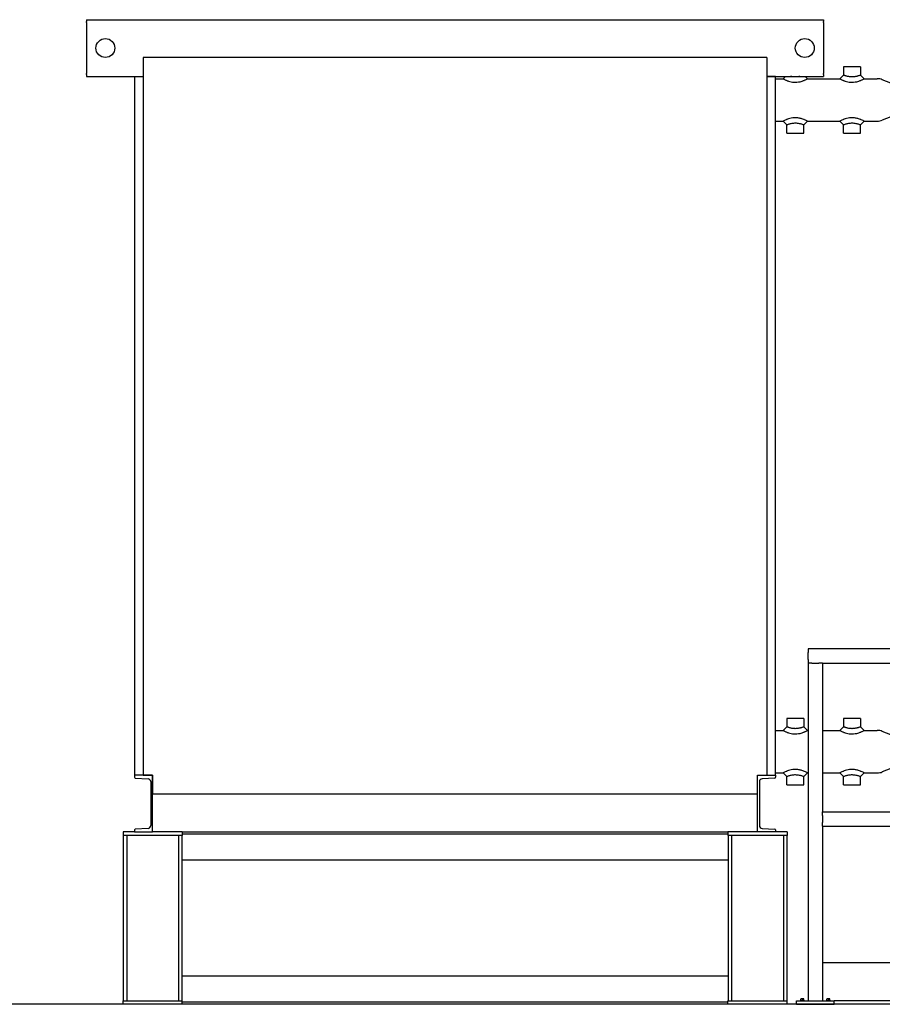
# Model space of a CAD drawing. Header units: inches. Extents: x 5 to 1128, y -85 to 748.
# Tile 480 of 656: x 462 to 553, y 336 to 440. Entities that reach past the tile are written whole.
import ezdxf

# ---------------------------------------------------------------- set-up
doc = ezdxf.new("R2010")
doc.units = ezdxf.units.IN
doc.header["$LTSCALE"] = 32
doc.header["$MEASUREMENT"] = 0
doc.layers.add('Visible (ANSI)', color=7, linetype='Continuous', lineweight=30)

msp = doc.modelspace()

# ---------------------------------------------------------------- linework, layer by layer
at = {"layer": 'Visible (ANSI)'}
for p, q in [((468.84313, 440.48367), (546.84313, 440.48367)), ((468.84313, 440.48367), (468.84313, 440.27662)), ((468.84313, 440.18075), (468.84313, 440.27662)), ((468.84313, 440.18075), (468.84313, 440.11045)), ((468.84313, 440.11045), (468.84313, 439.80772)), ((546.84313, 440.48367), (546.84313, 440.27662)), ((546.84313, 440.18075), (546.84313, 440.27662)), ((546.84313, 440.18075), (546.84313, 440.11045)), ((546.84313, 440.11045), (546.84313, 439.80772)), ((468.84313, 439.80772), (468.84313, 435.15962)), ((546.84313, 439.80772), (546.84313, 435.15962)), ((474.84313, 436.48367), (474.84313, 360.48367)), ((540.84313, 436.48367), (474.84313, 436.48367)), ((540.84313, 436.48367), (540.84313, 360.48367)), ((468.84313, 435.15962), (468.84313, 434.85689)), ((468.84313, 434.85689), (468.84313, 434.78658)), ((468.84313, 434.69072), (468.84313, 434.78658)), ((546.84313, 435.15962), (546.84313, 434.85689)), ((546.84313, 434.85689), (546.84313, 434.78658)), ((546.84313, 434.69072), (546.84313, 434.78658)), ((550.74938, 435.48367), (548.93688, 435.48367)), ((548.93688, 435.48367), (548.93688, 434.60867)), ((550.74938, 435.48367), (550.74938, 434.60867)), ((468.84313, 434.69072), (468.84313, 434.48367)), ((468.84313, 434.48367), (474.84313, 434.48367)), ((473.92313, 434.48367), (473.92313, 360.48367)), ((473.92313, 434.48367), (474.84313, 434.48367)), ((540.84313, 434.48367), (546.84313, 434.48367)), ((541.76313, 434.48367), (540.84313, 434.48367)), ((541.76313, 360.48367), (541.76313, 434.48367)), ((541.76313, 434.23367), (542.56188, 434.23367)), ((542.56188, 434.23367), (542.81188, 434.48367)), ((544.87438, 434.48367), (545.12438, 434.23367)), ((545.12438, 434.23367), (548.56188, 434.23367)), ((546.84313, 434.69072), (546.84313, 434.48367)), ((548.56188, 434.23367), (548.93688, 434.60867)), ((550.74938, 434.60867), (551.12438, 434.23367)), ((551.12438, 434.23367), (552.49277, 434.23367)), ((554.60236, 433.50771), (553.04805, 434.1271)), ((541.76313, 429.73367), (542.56188, 429.73367)), ((542.93688, 429.35867), (542.56188, 429.73367)), ((545.12438, 429.73367), (544.74938, 429.35867)), ((545.12438, 429.73367), (548.56188, 429.73367)), ((548.93688, 429.35867), (548.56188, 429.73367)), ((551.12438, 429.73367), (550.74938, 429.35867)), ((551.12438, 429.73367), (552.49277, 429.73367)), ((554.60236, 430.45963), (553.04805, 429.84023)), ((542.93688, 428.48367), (542.93688, 429.35867)), ((542.93688, 428.48367), (544.74938, 428.48367)), ((544.74938, 428.48367), (544.74938, 429.35867)), ((548.93688, 428.48367), (548.93688, 429.35867)), ((548.93688, 428.48367), (550.74938, 428.48367)), ((550.74938, 428.48367), (550.74938, 429.35867)), ((602.87563, 373.85867), (545.21813, 373.85867)), ((545.21813, 373.85867), (545.21813, 373.48367)), ((545.21813, 372.73367), (545.21813, 373.48367)), ((545.21813, 372.73367), (545.21813, 372.35867)), ((545.21813, 372.35867), (545.21813, 336.60867)), ((545.59313, 372.35867), (545.21813, 372.35867)), ((545.59313, 372.35867), (546.34313, 372.35867)), ((546.71813, 372.35867), (546.34313, 372.35867)), ((546.71813, 372.35867), (546.71813, 356.60867)), ((546.71813, 372.35867), (601.37563, 372.35867)), ((544.74938, 366.48367), (542.93688, 366.48367)), ((542.93688, 366.48367), (542.93688, 365.60867)), ((544.74938, 366.48367), (544.74938, 365.60867)), ((550.74938, 366.48367), (548.93688, 366.48367)), ((548.93688, 366.48367), (548.93688, 365.60867)), ((550.74938, 366.48367), (550.74938, 365.60867)), ((541.76313, 365.23367), (542.56188, 365.23367)), ((542.56188, 365.23367), (542.93688, 365.60867)), ((544.74938, 365.60867), (545.12438, 365.23367)), ((545.12438, 365.23367), (545.21813, 365.23367)), ((546.71813, 365.23367), (548.56188, 365.23367)), ((548.56188, 365.23367), (548.93688, 365.60867)), ((550.74938, 365.60867), (551.12438, 365.23367)), ((551.12438, 365.23367), (552.49277, 365.23367)), ((554.60236, 364.50771), (553.04805, 365.1271)), ((541.76313, 360.73367), (542.56188, 360.73367)), ((542.93688, 360.35867), (542.56188, 360.73367)), ((545.12438, 360.73367), (544.74938, 360.35867)), ((545.12438, 360.73367), (545.21813, 360.73367)), ((546.71813, 360.73367), (548.56188, 360.73367)), ((548.93688, 360.35867), (548.56188, 360.73367)), ((551.12438, 360.73367), (550.74938, 360.35867)), ((551.12438, 360.73367), (552.49277, 360.73367)), ((554.60236, 361.45963), (553.04805, 360.84023)), ((475.84313, 360.48367), (473.92313, 360.48367)), ((473.92313, 360.48367), (473.92313, 360.27662)), ((474.01411, 360.18075), (475.35586, 360.11045)), ((474.84313, 360.48367), (475.84313, 360.48367)), ((475.64313, 359.80772), (475.64313, 355.15962)), ((475.84313, 360.48367), (475.84313, 358.48367)), ((475.84313, 354.48367), (475.84313, 360.48367)), ((539.84313, 358.48367), (539.84313, 360.48367)), ((539.84313, 360.48367), (540.84313, 360.48367)), ((539.84313, 354.48367), (539.84313, 360.48367)), ((539.84313, 360.48367), (541.76313, 360.48367)), ((540.04313, 359.80772), (540.04313, 355.15962)), ((541.67216, 360.18075), (540.33041, 360.11045)), ((541.76313, 360.48367), (541.76313, 360.27662)), ((542.93688, 359.48367), (542.93688, 360.35867)), ((544.74938, 359.48367), (544.74938, 360.35867)), ((548.93688, 359.48367), (548.93688, 360.35867)), ((550.74938, 359.48367), (550.74938, 360.35867)), ((542.93688, 359.48367), (544.74938, 359.48367)), ((548.93688, 359.48367), (550.74938, 359.48367)), ((539.84313, 358.48367), (475.84313, 358.48367)), ((546.71813, 356.60867), (601.37563, 356.60867)), ((546.71813, 356.23367), (546.71813, 356.60867)), ((546.71813, 356.23367), (546.71813, 355.48367)), ((473.92313, 354.48367), (472.71813, 354.48367)), ((472.71813, 354.48367), (472.71813, 354.10867)), ((473.92313, 354.69072), (473.92313, 354.48367)), ((473.92313, 354.48367), (475.84313, 354.48367)), ((475.35586, 354.85689), (474.01411, 354.78658)), ((478.96813, 354.48367), (475.84313, 354.48367)), ((478.96813, 354.48367), (478.96813, 354.10867)), ((478.96813, 354.48367), (536.71813, 354.48367)), ((539.84313, 354.48367), (536.71813, 354.48367)), ((536.71813, 354.48367), (536.71813, 354.10867)), ((541.76313, 354.48367), (539.84313, 354.48367)), ((540.33041, 354.85689), (541.67216, 354.78658)), ((541.76313, 354.69072), (541.76313, 354.48367)), ((542.96813, 354.48367), (541.76313, 354.48367)), ((542.96813, 354.48367), (542.96813, 354.10867)), ((546.71813, 355.10867), (546.71813, 355.48367)), ((546.71813, 355.10867), (546.71813, 336.60867)), ((546.71813, 355.10867), (601.37563, 355.10867)), ((478.96813, 354.10867), (472.71813, 354.10867)), ((472.74313, 354.10867), (472.74313, 336.60867)), ((473.10813, 354.10867), (473.10813, 336.60867)), ((478.57813, 354.10867), (478.57813, 336.60867)), ((478.94313, 354.10867), (478.94313, 336.60867)), ((536.71813, 354.23367), (478.96813, 354.23367)), ((542.96813, 354.10867), (536.71813, 354.10867)), ((536.74313, 354.10867), (536.74313, 336.60867)), ((537.10813, 354.10867), (537.10813, 336.60867)), ((542.57813, 354.10867), (542.57813, 336.60867)), ((542.94313, 354.10867), (542.94313, 336.60867)), ((536.74313, 351.48367), (478.94313, 351.48367)), ((601.37563, 340.60867), (546.71813, 340.60867)), ((478.94313, 339.23367), (536.74313, 339.23367)), ((544.51513, 336.80267), (544.43713, 336.80267)), ((544.43713, 336.80267), (544.43713, 336.78345)), ((544.43713, 336.64767), (544.43713, 336.78345)), ((544.67113, 336.80267), (544.51513, 336.80267)), ((544.59313, 336.64767), (544.59313, 336.78345)), ((544.74913, 336.80267), (544.67113, 336.80267)), ((544.74913, 336.78345), (544.74913, 336.80267)), ((544.74913, 336.64767), (544.74913, 336.78345)), ((547.26513, 336.80267), (547.18713, 336.80267)), ((547.18713, 336.80267), (547.18713, 336.78345)), ((547.18713, 336.64767), (547.18713, 336.78345)), ((547.42113, 336.80267), (547.26513, 336.80267)), ((547.34313, 336.64767), (547.34313, 336.78345)), ((547.49913, 336.80267), (547.42113, 336.80267)), ((547.49913, 336.78345), (547.49913, 336.80267)), ((547.49913, 336.64767), (547.49913, 336.78345)), ((765.78063, 336.23367), (455.78063, 336.23367)), ((472.71813, 336.60867), (478.96813, 336.60867)), ((472.71813, 336.23367), (472.71813, 336.60867)), ((478.96813, 336.23367), (478.96813, 336.60867)), ((478.96813, 336.48367), (536.71813, 336.48367)), ((536.71813, 336.60867), (542.96813, 336.60867)), ((536.71813, 336.23367), (536.71813, 336.60867)), ((542.96813, 336.23367), (542.96813, 336.60867)), ((543.96813, 336.60867), (547.96813, 336.60867)), ((543.96813, 336.23367), (543.96813, 336.60867)), ((543.96813, 336.23367), (547.96813, 336.23367)), ((544.37713, 336.64767), (544.80913, 336.64767)), ((544.37713, 336.64767), (544.37713, 336.60867)), ((544.80913, 336.64767), (544.80913, 336.60867)), ((547.12713, 336.64767), (547.55913, 336.64767)), ((547.12713, 336.64767), (547.12713, 336.60867)), ((547.55913, 336.64767), (547.55913, 336.60867)), ((600.12563, 336.60867), (547.96813, 336.60867)), ((547.96813, 336.23367), (547.96813, 336.60867))]:
    msp.add_line(p, q, dxfattribs=at)
for centre in [(470.84313, 437.48367), (544.84313, 437.48367)]:
    msp.add_circle(centre, 1, dxfattribs=at)
for centre, radius, start, end in [((552.49277, 432.73367), 1.5, 68.2727182, 90), ((552.49277, 431.23367), 1.5, 270, 291.7272818), ((552.49277, 363.73367), 1.5, 68.2727182, 90), ((552.49277, 362.23367), 1.5, 270, 291.7272818), ((474.01913, 360.27662), 0.096, 180, 267.0004445), ((475.33999, 359.80772), 0.30314, 0, 87.0004445), ((540.34627, 359.80772), 0.30314, 92.9995555, 180), ((541.66713, 360.27662), 0.096, 272.9995555, 0), ((474.01913, 354.69072), 0.096, 92.9995555, 180), ((475.33999, 355.15962), 0.30314, 272.9995555, 0), ((540.34627, 355.15962), 0.30314, 180, 267.0004445), ((541.66713, 354.69072), 0.096, 0, 87.0004445)]:
    msp.add_arc(centre, radius, start, end, dxfattribs=at)
for centre, start_param, end_param in [((544.51513, 336.58205), 0, 0.420534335), ((544.51513, 336.58205), 5.862650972, 6.283185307), ((544.67113, 336.58205), 0, 0.420534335), ((544.67113, 336.58205), 5.862650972, 6.283185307), ((547.26513, 336.58205), 0, 0.420534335), ((547.26513, 336.58205), 5.862650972, 6.283185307), ((547.42113, 336.58205), 0, 0.420534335), ((547.42113, 336.58205), 5.862650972, 6.283185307)]:
    msp.add_ellipse(centre, major_axis=(0, 0.22062), ratio=0.866025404, start_param=start_param, end_param=end_param, dxfattribs=at)
for points, knots in [([(542.56188, 434.23367), (542.56188, 434.23367), (542.56978, 434.22913), (542.60255, 434.2108), (542.62741, 434.19704), (542.69235, 434.16276), (542.73249, 434.14225), (542.81062, 434.10499), (542.84556, 434.08899), (542.91801, 434.0577), (542.95491, 434.04255), (543.03575, 434.01163), (543.07924, 433.99607), (543.20697, 433.95457), (543.29698, 433.92985), (543.48835, 433.89058), (543.58987, 433.87626), (543.74223, 433.8657), (543.79313, 433.86397), (543.89905, 433.86397), (543.95609, 433.86614), (544.12657, 433.87936), (544.23967, 433.89731), (544.42406, 433.93939), (544.49896, 433.96076), (544.6214, 434.00092), (544.67137, 434.01923), (544.75592, 434.05254), (544.7918, 434.06764), (544.86076, 434.0981), (544.89322, 434.11322), (544.97492, 434.15272), (545.01851, 434.17553), (545.08617, 434.21196), (545.10878, 434.22482), (545.12248, 434.23259), (545.12438, 434.23367), (545.12438, 434.23367)], [-10.536209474, -10.536209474, -10.536209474, -10.536209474, -10.097429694, -10.097429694, -9.658649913, -9.658649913, -9.219870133, -9.219870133, -8.914028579, -8.914028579, -8.62064719, -8.62064719, -8.327265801, -8.327265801, -7.809344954, -7.809344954, -7.286805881, -7.286805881, -7.024139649, -7.024139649, -6.730385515, -6.730385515, -6.145664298, -6.145664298, -5.706426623, -5.706426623, -5.363392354, -5.363392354, -5.071341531, -5.071341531, -4.779290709, -4.779290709, -4.269499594, -4.269499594, -3.728628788, -3.728628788, -3.512069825, -3.512069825, -3.512069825, -3.512069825]), ([(544.3357, 434.48367), (544.31996, 434.47982), (544.30396, 434.47603), (544.23903, 434.46127), (544.18867, 434.45121), (544.07138, 434.4321), (544.00441, 434.42451), (543.90683, 434.41898), (543.87466, 434.41809), (543.81494, 434.41809), (543.78624, 434.4188), (543.69929, 434.42321), (543.6398, 434.42922), (543.52066, 434.44677), (543.46096, 434.45826), (543.38551, 434.47527), (543.36788, 434.47943), (543.35057, 434.48367)], [5.560708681, 5.560708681, 5.560708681, 5.560708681, 5.706426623, 5.706426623, 6.145664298, 6.145664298, 6.730385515, 6.730385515, 7.024139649, 7.024139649, 7.286805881, 7.286805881, 7.809344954, 7.809344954, 8.327265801, 8.327265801, 8.487570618, 8.487570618, 8.487570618, 8.487570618]), ([(548.56188, 434.23367), (548.56188, 434.23367), (548.56978, 434.22913), (548.60255, 434.2108), (548.62741, 434.19704), (548.69235, 434.16276), (548.73249, 434.14225), (548.81062, 434.10499), (548.84556, 434.08899), (548.91801, 434.0577), (548.95491, 434.04255), (549.03575, 434.01163), (549.07924, 433.99607), (549.20697, 433.95457), (549.29698, 433.92985), (549.48835, 433.89058), (549.58987, 433.87626), (549.74223, 433.8657), (549.79313, 433.86397), (549.89905, 433.86397), (549.95609, 433.86614), (550.12657, 433.87936), (550.23967, 433.89731), (550.42406, 433.93939), (550.49896, 433.96076), (550.6214, 434.00092), (550.67137, 434.01923), (550.75592, 434.05254), (550.7918, 434.06764), (550.86076, 434.0981), (550.89322, 434.11322), (550.97492, 434.15272), (551.01851, 434.17553), (551.08617, 434.21196), (551.10878, 434.22482), (551.12248, 434.23259), (551.12438, 434.23367), (551.12438, 434.23367)], [-10.536209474, -10.536209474, -10.536209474, -10.536209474, -10.097429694, -10.097429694, -9.658649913, -9.658649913, -9.219870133, -9.219870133, -8.914028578, -8.914028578, -8.620647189, -8.620647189, -8.3272658, -8.3272658, -7.809344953, -7.809344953, -7.28680588, -7.28680588, -7.024139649, -7.024139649, -6.730385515, -6.730385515, -6.145664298, -6.145664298, -5.706426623, -5.706426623, -5.363392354, -5.363392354, -5.071341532, -5.071341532, -4.779290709, -4.779290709, -4.269499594, -4.269499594, -3.728628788, -3.728628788, -3.512069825, -3.512069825, -3.512069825, -3.512069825]), ([(550.74938, 434.60867), (550.74938, 434.60867), (550.74755, 434.60804), (550.7344, 434.60351), (550.71266, 434.59601), (550.65007, 434.57509), (550.61055, 434.56212), (550.54013, 434.54022), (550.5128, 434.53194), (550.45646, 434.51554), (550.42795, 434.50755), (550.36294, 434.49027), (550.32587, 434.48101), (550.23903, 434.46127), (550.18867, 434.45121), (550.07138, 434.4321), (550.00441, 434.42451), (549.90683, 434.41898), (549.87466, 434.41809), (549.81494, 434.41809), (549.78624, 434.4188), (549.69929, 434.42321), (549.6398, 434.42922), (549.52066, 434.44677), (549.46096, 434.45826), (549.3707, 434.47861), (549.33877, 434.48643), (549.27751, 434.50232), (549.24856, 434.51027), (549.19012, 434.52699), (549.16099, 434.5357), (549.09421, 434.55627), (549.05839, 434.56785), (548.99912, 434.58741), (548.97568, 434.59537), (548.94454, 434.60601), (548.93688, 434.60867), (548.93688, 434.60867)], [3.512069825, 3.512069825, 3.512069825, 3.512069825, 3.728628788, 3.728628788, 4.269499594, 4.269499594, 4.779290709, 4.779290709, 5.071341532, 5.071341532, 5.363392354, 5.363392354, 5.706426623, 5.706426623, 6.145664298, 6.145664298, 6.730385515, 6.730385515, 7.024139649, 7.024139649, 7.28680588, 7.28680588, 7.809344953, 7.809344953, 8.3272658, 8.3272658, 8.620647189, 8.620647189, 8.914028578, 8.914028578, 9.219870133, 9.219870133, 9.658649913, 9.658649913, 10.097429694, 10.097429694, 10.536209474, 10.536209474, 10.536209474, 10.536209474]), ([(543.84313, 430.10337), (543.81118, 430.10337), (543.77886, 430.10267), (543.6379, 430.09644), (543.5279, 430.08317), (543.31731, 430.04295), (543.21693, 430.01595), (543.05486, 429.96339), (542.9894, 429.9387), (542.90769, 429.90517), (542.88419, 429.89514), (542.79361, 429.85519), (542.7336, 429.82567), (542.64067, 429.77766), (542.60673, 429.75887), (542.56978, 429.73821), (542.56188, 429.73367), (542.56188, 429.73367)], [-14.048279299, -14.048279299, -14.048279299, -14.048279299, -13.880418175, -13.880418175, -13.319550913, -13.319550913, -12.748217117, -12.748217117, -12.291328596, -12.291328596, -12.099857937, -12.099857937, -11.52555668, -11.52555668, -10.974989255, -10.974989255, -10.536209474, -10.536209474, -10.536209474, -10.536209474]), ([(542.93688, 429.35867), (542.93688, 429.35867), (542.94454, 429.36133), (542.97964, 429.37332), (543.01165, 429.3842), (543.09524, 429.4114), (543.14747, 429.42785), (543.22138, 429.44934), (543.24022, 429.45468), (543.30435, 429.4723), (543.35351, 429.48487), (543.46795, 429.51063), (543.53401, 429.52308), (543.6635, 429.54088), (543.72701, 429.54638), (543.80689, 429.54896), (543.82512, 429.54925), (543.84313, 429.54925)], [10.536209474, 10.536209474, 10.536209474, 10.536209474, 10.974989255, 10.974989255, 11.52555668, 11.52555668, 12.099857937, 12.099857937, 12.291328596, 12.291328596, 12.748217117, 12.748217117, 13.319550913, 13.319550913, 13.880418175, 13.880418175, 14.048279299, 14.048279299, 14.048279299, 14.048279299]), ([(545.12438, 429.73367), (545.12438, 429.73367), (545.11818, 429.73723), (545.08662, 429.75494), (545.05386, 429.77321), (544.96011, 429.82198), (544.89707, 429.85323), (544.80234, 429.89503), (544.77871, 429.90511), (544.68933, 429.94179), (544.61411, 429.96988), (544.43269, 430.0264), (544.32327, 430.05384), (544.0888, 430.09284), (543.96345, 430.10337), (543.84313, 430.10337)], [-3.512069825, -3.512069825, -3.512069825, -3.512069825, -3.122398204, -3.122398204, -2.558236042, -2.558236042, -1.94948186, -1.94948186, -1.756950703, -1.756950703, -1.24025512, -1.24025512, -0.632070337, -0.632070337, 0, 0, 0, 0]), ([(543.84313, 429.54925), (543.91098, 429.54925), (543.98178, 429.545), (544.1231, 429.528), (544.19361, 429.51557), (544.31982, 429.48816), (544.376, 429.47392), (544.44615, 429.45465), (544.46509, 429.44928), (544.54242, 429.42679), (544.59754, 429.40934), (544.68227, 429.38164), (544.71331, 429.37105), (544.74337, 429.36075), (544.74938, 429.35867), (544.74938, 429.35867)], [0, 0, 0, 0, 0.632070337, 0.632070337, 1.24025512, 1.24025512, 1.756950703, 1.756950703, 1.94948186, 1.94948186, 2.558236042, 2.558236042, 3.122398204, 3.122398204, 3.512069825, 3.512069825, 3.512069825, 3.512069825]), ([(549.84313, 430.10337), (549.81118, 430.10337), (549.77886, 430.10267), (549.6379, 430.09644), (549.5279, 430.08317), (549.31731, 430.04295), (549.21693, 430.01595), (549.05486, 429.96339), (548.9894, 429.9387), (548.90769, 429.90517), (548.88419, 429.89514), (548.79361, 429.85519), (548.7336, 429.82567), (548.64067, 429.77766), (548.60673, 429.75887), (548.56978, 429.73821), (548.56188, 429.73367), (548.56188, 429.73367)], [-14.048279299, -14.048279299, -14.048279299, -14.048279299, -13.880418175, -13.880418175, -13.319550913, -13.319550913, -12.748217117, -12.748217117, -12.291328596, -12.291328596, -12.099857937, -12.099857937, -11.52555668, -11.52555668, -10.974989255, -10.974989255, -10.536209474, -10.536209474, -10.536209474, -10.536209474]), ([(548.93688, 429.35867), (548.93688, 429.35867), (548.94454, 429.36133), (548.97964, 429.37332), (549.01165, 429.3842), (549.09524, 429.4114), (549.14747, 429.42785), (549.22138, 429.44934), (549.24022, 429.45468), (549.30435, 429.4723), (549.35351, 429.48487), (549.46795, 429.51063), (549.53401, 429.52308), (549.6635, 429.54088), (549.72701, 429.54638), (549.80689, 429.54896), (549.82512, 429.54925), (549.84313, 429.54925)], [10.536209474, 10.536209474, 10.536209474, 10.536209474, 10.974989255, 10.974989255, 11.52555668, 11.52555668, 12.099857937, 12.099857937, 12.291328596, 12.291328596, 12.748217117, 12.748217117, 13.319550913, 13.319550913, 13.880418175, 13.880418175, 14.048279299, 14.048279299, 14.048279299, 14.048279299]), ([(551.12438, 429.73367), (551.12438, 429.73367), (551.11818, 429.73723), (551.08662, 429.75494), (551.05386, 429.77321), (550.96011, 429.82198), (550.89707, 429.85323), (550.80234, 429.89503), (550.77871, 429.90511), (550.68933, 429.94179), (550.61411, 429.96988), (550.43269, 430.0264), (550.32327, 430.05384), (550.0888, 430.09284), (549.96345, 430.10337), (549.84313, 430.10337)], [-3.512069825, -3.512069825, -3.512069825, -3.512069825, -3.122398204, -3.122398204, -2.558236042, -2.558236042, -1.94948186, -1.94948186, -1.756950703, -1.756950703, -1.24025512, -1.24025512, -0.632070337, -0.632070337, 0, 0, 0, 0]), ([(549.84313, 429.54925), (549.91098, 429.54925), (549.98178, 429.545), (550.1231, 429.528), (550.19361, 429.51557), (550.31982, 429.48816), (550.376, 429.47392), (550.44615, 429.45465), (550.46509, 429.44928), (550.54242, 429.42679), (550.59754, 429.40934), (550.68227, 429.38164), (550.71331, 429.37105), (550.74337, 429.36075), (550.74938, 429.35867), (550.74938, 429.35867)], [0, 0, 0, 0, 0.632070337, 0.632070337, 1.24025512, 1.24025512, 1.756950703, 1.756950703, 1.94948186, 1.94948186, 2.558236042, 2.558236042, 3.122398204, 3.122398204, 3.512069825, 3.512069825, 3.512069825, 3.512069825]), ([(542.56188, 365.23367), (542.56188, 365.23367), (542.56978, 365.22913), (542.60255, 365.2108), (542.62741, 365.19704), (542.69235, 365.16276), (542.73249, 365.14225), (542.81062, 365.10499), (542.84556, 365.08899), (542.91801, 365.0577), (542.95491, 365.04255), (543.03575, 365.01163), (543.07924, 364.99607), (543.20697, 364.95457), (543.29698, 364.92985), (543.48835, 364.89058), (543.58987, 364.87626), (543.74223, 364.8657), (543.79313, 364.86397), (543.89905, 364.86397), (543.95609, 364.86614), (544.12657, 364.87936), (544.23967, 364.89731), (544.42406, 364.93939), (544.49896, 364.96076), (544.6214, 365.00092), (544.67137, 365.01923), (544.75592, 365.05254), (544.7918, 365.06764), (544.86076, 365.0981), (544.89322, 365.11322), (544.97492, 365.15272), (545.01851, 365.17553), (545.08617, 365.21196), (545.10878, 365.22482), (545.12248, 365.23259), (545.12438, 365.23367), (545.12438, 365.23367)], [-10.536209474, -10.536209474, -10.536209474, -10.536209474, -10.097429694, -10.097429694, -9.658649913, -9.658649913, -9.219870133, -9.219870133, -8.914028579, -8.914028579, -8.62064719, -8.62064719, -8.327265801, -8.327265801, -7.809344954, -7.809344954, -7.286805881, -7.286805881, -7.024139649, -7.024139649, -6.730385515, -6.730385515, -6.145664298, -6.145664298, -5.706426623, -5.706426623, -5.363392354, -5.363392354, -5.071341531, -5.071341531, -4.779290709, -4.779290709, -4.269499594, -4.269499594, -3.728628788, -3.728628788, -3.512069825, -3.512069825, -3.512069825, -3.512069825]), ([(544.74938, 365.60867), (544.74938, 365.60867), (544.74755, 365.60804), (544.7344, 365.60351), (544.71266, 365.59601), (544.65007, 365.57509), (544.61055, 365.56212), (544.54013, 365.54022), (544.5128, 365.53194), (544.45646, 365.51554), (544.42795, 365.50755), (544.36294, 365.49027), (544.32587, 365.48101), (544.23903, 365.46127), (544.18867, 365.45121), (544.07138, 365.4321), (544.00441, 365.42451), (543.90683, 365.41898), (543.87466, 365.41809), (543.81494, 365.41809), (543.78624, 365.4188), (543.69929, 365.42321), (543.6398, 365.42922), (543.52066, 365.44677), (543.46096, 365.45826), (543.3707, 365.47861), (543.33877, 365.48643), (543.27751, 365.50232), (543.24856, 365.51027), (543.19012, 365.52699), (543.16099, 365.5357), (543.09421, 365.55627), (543.05839, 365.56785), (542.99912, 365.58741), (542.97568, 365.59537), (542.94454, 365.60601), (542.93688, 365.60867), (542.93688, 365.60867)], [3.512069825, 3.512069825, 3.512069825, 3.512069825, 3.728628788, 3.728628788, 4.269499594, 4.269499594, 4.779290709, 4.779290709, 5.071341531, 5.071341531, 5.363392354, 5.363392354, 5.706426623, 5.706426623, 6.145664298, 6.145664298, 6.730385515, 6.730385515, 7.024139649, 7.024139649, 7.286805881, 7.286805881, 7.809344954, 7.809344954, 8.327265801, 8.327265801, 8.62064719, 8.62064719, 8.914028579, 8.914028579, 9.219870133, 9.219870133, 9.658649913, 9.658649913, 10.097429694, 10.097429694, 10.536209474, 10.536209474, 10.536209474, 10.536209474]), ([(548.56188, 365.23367), (548.56188, 365.23367), (548.56978, 365.22913), (548.60255, 365.2108), (548.62741, 365.19704), (548.69235, 365.16276), (548.73249, 365.14225), (548.81062, 365.10499), (548.84556, 365.08899), (548.91801, 365.0577), (548.95491, 365.04255), (549.03575, 365.01163), (549.07924, 364.99607), (549.20697, 364.95457), (549.29698, 364.92985), (549.48835, 364.89058), (549.58987, 364.87626), (549.74223, 364.8657), (549.79313, 364.86397), (549.89905, 364.86397), (549.95609, 364.86614), (550.12657, 364.87936), (550.23967, 364.89731), (550.42406, 364.93939), (550.49896, 364.96076), (550.6214, 365.00092), (550.67137, 365.01923), (550.75592, 365.05254), (550.7918, 365.06764), (550.86076, 365.0981), (550.89322, 365.11322), (550.97492, 365.15272), (551.01851, 365.17553), (551.08617, 365.21196), (551.10878, 365.22482), (551.12248, 365.23259), (551.12438, 365.23367), (551.12438, 365.23367)], [-10.536209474, -10.536209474, -10.536209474, -10.536209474, -10.097429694, -10.097429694, -9.658649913, -9.658649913, -9.219870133, -9.219870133, -8.914028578, -8.914028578, -8.620647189, -8.620647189, -8.3272658, -8.3272658, -7.809344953, -7.809344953, -7.28680588, -7.28680588, -7.024139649, -7.024139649, -6.730385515, -6.730385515, -6.145664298, -6.145664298, -5.706426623, -5.706426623, -5.363392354, -5.363392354, -5.071341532, -5.071341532, -4.779290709, -4.779290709, -4.269499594, -4.269499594, -3.728628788, -3.728628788, -3.512069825, -3.512069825, -3.512069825, -3.512069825]), ([(550.74938, 365.60867), (550.74938, 365.60867), (550.74755, 365.60804), (550.7344, 365.60351), (550.71266, 365.59601), (550.65007, 365.57509), (550.61055, 365.56212), (550.54013, 365.54022), (550.5128, 365.53194), (550.45646, 365.51554), (550.42795, 365.50755), (550.36294, 365.49027), (550.32587, 365.48101), (550.23903, 365.46127), (550.18867, 365.45121), (550.07138, 365.4321), (550.00441, 365.42451), (549.90683, 365.41898), (549.87466, 365.41809), (549.81494, 365.41809), (549.78624, 365.4188), (549.69929, 365.42321), (549.6398, 365.42922), (549.52066, 365.44677), (549.46096, 365.45826), (549.3707, 365.47861), (549.33877, 365.48643), (549.27751, 365.50232), (549.24856, 365.51027), (549.19012, 365.52699), (549.16099, 365.5357), (549.09421, 365.55627), (549.05839, 365.56785), (548.99912, 365.58741), (548.97568, 365.59537), (548.94454, 365.60601), (548.93688, 365.60867), (548.93688, 365.60867)], [3.512069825, 3.512069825, 3.512069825, 3.512069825, 3.728628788, 3.728628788, 4.269499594, 4.269499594, 4.779290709, 4.779290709, 5.071341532, 5.071341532, 5.363392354, 5.363392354, 5.706426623, 5.706426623, 6.145664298, 6.145664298, 6.730385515, 6.730385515, 7.024139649, 7.024139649, 7.28680588, 7.28680588, 7.809344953, 7.809344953, 8.3272658, 8.3272658, 8.620647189, 8.620647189, 8.914028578, 8.914028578, 9.219870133, 9.219870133, 9.658649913, 9.658649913, 10.097429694, 10.097429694, 10.536209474, 10.536209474, 10.536209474, 10.536209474]), ([(543.84313, 361.10337), (543.81118, 361.10337), (543.77886, 361.10267), (543.6379, 361.09644), (543.5279, 361.08317), (543.31731, 361.04295), (543.21693, 361.01595), (543.05486, 360.96339), (542.9894, 360.9387), (542.90769, 360.90517), (542.88419, 360.89514), (542.79361, 360.85519), (542.7336, 360.82567), (542.64067, 360.77766), (542.60673, 360.75887), (542.56978, 360.73821), (542.56188, 360.73367), (542.56188, 360.73367)], [-14.048279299, -14.048279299, -14.048279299, -14.048279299, -13.880418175, -13.880418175, -13.319550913, -13.319550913, -12.748217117, -12.748217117, -12.291328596, -12.291328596, -12.099857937, -12.099857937, -11.52555668, -11.52555668, -10.974989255, -10.974989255, -10.536209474, -10.536209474, -10.536209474, -10.536209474]), ([(545.12438, 360.73367), (545.12438, 360.73367), (545.11818, 360.73723), (545.08662, 360.75494), (545.05386, 360.77321), (544.96011, 360.82198), (544.89707, 360.85323), (544.80234, 360.89503), (544.77871, 360.90511), (544.68933, 360.94179), (544.61411, 360.96988), (544.43269, 361.0264), (544.32327, 361.05384), (544.0888, 361.09284), (543.96345, 361.10337), (543.84313, 361.10337)], [-3.512069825, -3.512069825, -3.512069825, -3.512069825, -3.122398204, -3.122398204, -2.558236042, -2.558236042, -1.94948186, -1.94948186, -1.756950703, -1.756950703, -1.24025512, -1.24025512, -0.632070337, -0.632070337, 0, 0, 0, 0]), ([(549.84313, 361.10337), (549.81118, 361.10337), (549.77886, 361.10267), (549.6379, 361.09644), (549.5279, 361.08317), (549.31731, 361.04295), (549.21693, 361.01595), (549.05486, 360.96339), (548.9894, 360.9387), (548.90769, 360.90517), (548.88419, 360.89514), (548.79361, 360.85519), (548.7336, 360.82567), (548.64067, 360.77766), (548.60673, 360.75887), (548.56978, 360.73821), (548.56188, 360.73367), (548.56188, 360.73367)], [-14.048279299, -14.048279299, -14.048279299, -14.048279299, -13.880418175, -13.880418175, -13.319550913, -13.319550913, -12.748217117, -12.748217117, -12.291328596, -12.291328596, -12.099857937, -12.099857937, -11.52555668, -11.52555668, -10.974989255, -10.974989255, -10.536209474, -10.536209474, -10.536209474, -10.536209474]), ([(551.12438, 360.73367), (551.12438, 360.73367), (551.11818, 360.73723), (551.08662, 360.75494), (551.05386, 360.77321), (550.96011, 360.82198), (550.89707, 360.85323), (550.80234, 360.89503), (550.77871, 360.90511), (550.68933, 360.94179), (550.61411, 360.96988), (550.43269, 361.0264), (550.32327, 361.05384), (550.0888, 361.09284), (549.96345, 361.10337), (549.84313, 361.10337)], [-3.512069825, -3.512069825, -3.512069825, -3.512069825, -3.122398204, -3.122398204, -2.558236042, -2.558236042, -1.94948186, -1.94948186, -1.756950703, -1.756950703, -1.24025512, -1.24025512, -0.632070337, -0.632070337, 0, 0, 0, 0]), ([(542.93688, 360.35867), (542.93688, 360.35867), (542.94454, 360.36133), (542.97964, 360.37332), (543.01165, 360.3842), (543.09524, 360.4114), (543.14747, 360.42785), (543.22138, 360.44934), (543.24022, 360.45468), (543.30435, 360.4723), (543.35351, 360.48487), (543.46795, 360.51063), (543.53401, 360.52308), (543.6635, 360.54088), (543.72701, 360.54638), (543.80689, 360.54896), (543.82512, 360.54925), (543.84313, 360.54925)], [10.536209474, 10.536209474, 10.536209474, 10.536209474, 10.974989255, 10.974989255, 11.52555668, 11.52555668, 12.099857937, 12.099857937, 12.291328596, 12.291328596, 12.748217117, 12.748217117, 13.319550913, 13.319550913, 13.880418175, 13.880418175, 14.048279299, 14.048279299, 14.048279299, 14.048279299]), ([(543.84313, 360.54925), (543.91098, 360.54925), (543.98178, 360.545), (544.1231, 360.528), (544.19361, 360.51557), (544.31982, 360.48816), (544.376, 360.47392), (544.44615, 360.45465), (544.46509, 360.44928), (544.54242, 360.42679), (544.59754, 360.40934), (544.68227, 360.38164), (544.71331, 360.37105), (544.74337, 360.36075), (544.74938, 360.35867), (544.74938, 360.35867)], [0, 0, 0, 0, 0.632070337, 0.632070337, 1.24025512, 1.24025512, 1.756950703, 1.756950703, 1.94948186, 1.94948186, 2.558236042, 2.558236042, 3.122398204, 3.122398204, 3.512069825, 3.512069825, 3.512069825, 3.512069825]), ([(548.93688, 360.35867), (548.93688, 360.35867), (548.94454, 360.36133), (548.97964, 360.37332), (549.01165, 360.3842), (549.09524, 360.4114), (549.14747, 360.42785), (549.22138, 360.44934), (549.24022, 360.45468), (549.30435, 360.4723), (549.35351, 360.48487), (549.46795, 360.51063), (549.53401, 360.52308), (549.6635, 360.54088), (549.72701, 360.54638), (549.80689, 360.54896), (549.82512, 360.54925), (549.84313, 360.54925)], [10.536209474, 10.536209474, 10.536209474, 10.536209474, 10.974989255, 10.974989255, 11.52555668, 11.52555668, 12.099857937, 12.099857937, 12.291328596, 12.291328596, 12.748217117, 12.748217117, 13.319550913, 13.319550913, 13.880418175, 13.880418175, 14.048279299, 14.048279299, 14.048279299, 14.048279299]), ([(549.84313, 360.54925), (549.91098, 360.54925), (549.98178, 360.545), (550.1231, 360.528), (550.19361, 360.51557), (550.31982, 360.48816), (550.376, 360.47392), (550.44615, 360.45465), (550.46509, 360.44928), (550.54242, 360.42679), (550.59754, 360.40934), (550.68227, 360.38164), (550.71331, 360.37105), (550.74337, 360.36075), (550.74938, 360.35867), (550.74938, 360.35867)], [0, 0, 0, 0, 0.632070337, 0.632070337, 1.24025512, 1.24025512, 1.756950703, 1.756950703, 1.94948186, 1.94948186, 2.558236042, 2.558236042, 3.122398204, 3.122398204, 3.512069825, 3.512069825, 3.512069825, 3.512069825])]:
    msp.add_open_spline(points, degree=3, knots=knots, dxfattribs=at)

doc.saveas('drawing.dxf')
